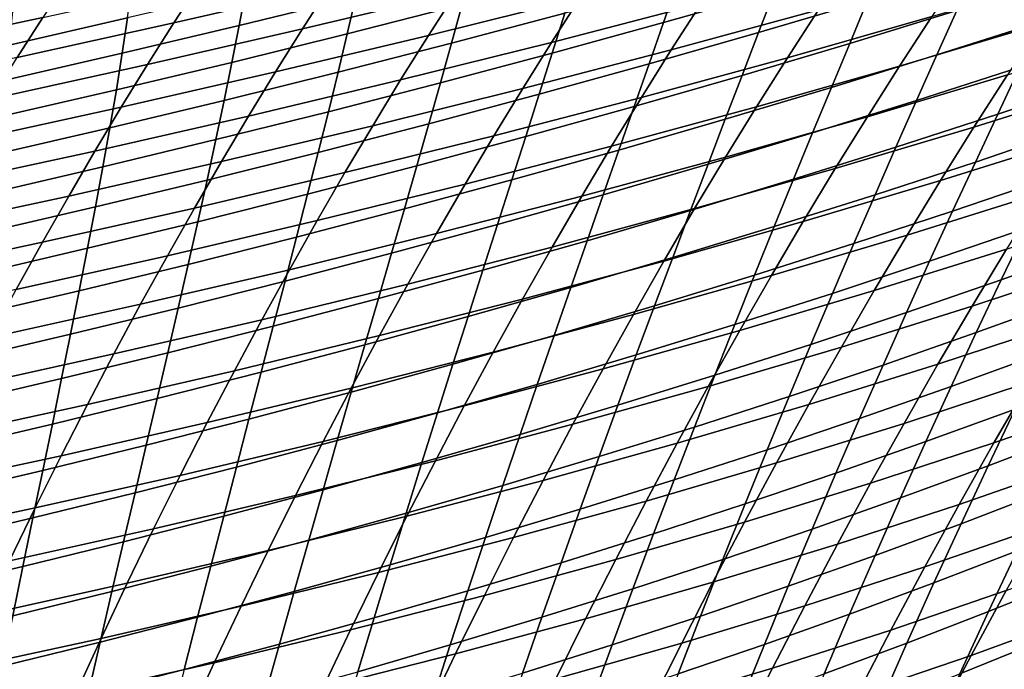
# Model space of a CAD drawing. Header units: metres. Extents: x -248 to 28, y -28 to 28.
# Tile 374 of 507: x -31.19 to -26.57, y 14.7 to 17.75. Entities that reach past the tile are written whole.
import ezdxf

# ---------------------------------------------------------------- set-up
doc = ezdxf.new("R2010")
doc.units = ezdxf.units.M
doc.layers.add('solid_10_061_053_XXX', color=7, linetype='CONTINUOUS')

msp = doc.modelspace()

# ---------------------------------------------------------------- linework, layer by layer
at = {"layer": 'solid_10_061_053_XXX'}
for points in [[(-29.609898, 18.093477, 71.693344), (-29.735338, 17.903641, 71.07119), (-30.46521, 17.735477, 71.756119), (-30.342737, 17.924114, 72.361504)], [(-29.010468, 18.077845, 70.377975), (-29.140032, 17.880573, 69.751266), (-29.861437, 17.707613, 70.46125), (-29.735338, 17.903641, 71.07119)], [(-27.647207, 17.885242, 100.982208), (-27.575146, 18.074556, 100.53907), (-28.102375, 17.925825, 100.479668), (-28.167606, 17.737446, 100.914246)], [(-29.611704, 17.857719, 99.475357), (-29.574749, 18.025322, 99.02655), (-30.127743, 17.890141, 99.014465), (-30.158476, 17.723419, 99.4543)], [(-28.424103, 18.059729, 69.032845), (-28.558266, 17.855074, 68.401939), (-29.270216, 17.67721, 69.1371), (-29.140032, 17.880573, 69.751266)], [(-27.852289, 18.039301, 67.658211), (-27.991526, 17.827301, 67.023506), (-28.692997, 17.644423, 67.783905), (-28.558266, 17.855074, 68.401939)], [(-27.296556, 18.016712, 66.254456), (-27.441334, 17.797384, 65.616394), (-28.131254, 17.609388, 66.402016), (-27.991526, 17.827301, 67.023506)], [(-27.210352, 17.841162, 101.49324), (-27.128717, 18.037243, 101.055573), (-27.647207, 17.885242, 100.982208), (-27.721838, 17.69013, 101.41153)], [(-29.112814, 17.821373, 99.945831), (-29.066437, 17.996002, 99.501511), (-29.611704, 17.857719, 99.475357), (-29.651693, 17.684, 99.910896)], [(-26.758476, 17.992086, 64.822067), (-26.909258, 17.765417, 64.181137), (-27.586508, 17.57221, 64.99192), (-27.441334, 17.797384, 65.616394)], [(-26.792133, 17.793684, 102.012405), (-26.700968, 17.996458, 101.580444), (-27.210352, 17.841162, 101.49324), (-27.29434, 17.6394, 101.917068)], [(-30.960791, 17.941826, 73.622169), (-31.080091, 17.760651, 73.021614), (-31.821777, 17.603041, 73.673531), (-31.704685, 17.78297, 74.257744)], [(-30.342737, 17.924114, 72.361504), (-30.46521, 17.735477, 71.756119), (-31.1999, 17.573301, 72.43261), (-31.080091, 17.760651, 73.021614)], [(-28.631355, 17.781237, 100.425568), (-28.575546, 17.96279, 99.985992), (-29.112814, 17.821373, 99.945831), (-29.162069, 17.640755, 100.376816)], [(-28.167606, 17.737446, 100.914246), (-28.102375, 17.925825, 100.479668), (-28.631355, 17.781237, 100.425568), (-28.689869, 17.593822, 100.851746)], [(-26.23966, 17.965502, 63.361633), (-26.396896, 17.731445, 62.718391), (-27.060312, 17.532955, 63.554192), (-26.909258, 17.765417, 64.181137)], [(-26.392876, 17.742893, 102.539307), (-26.292238, 17.952291, 102.113304), (-26.792133, 17.793684, 102.012405), (-26.885418, 17.585348, 102.430496)], [(-30.682138, 17.758879, 99.007324), (-30.660641, 17.918493, 98.563461), (-31.222406, 17.790239, 98.570259), (-31.237928, 17.631516, 99.005157)], [(-30.158476, 17.723419, 99.4543), (-30.127743, 17.890141, 99.014465), (-30.682138, 17.758879, 99.007324), (-30.706739, 17.593075, 99.438362)], [(-29.735338, 17.903641, 71.07119), (-29.861437, 17.707613, 70.46125), (-30.588171, 17.540779, 71.162575), (-30.46521, 17.735477, 71.756119)], [(-29.140032, 17.880573, 69.751266), (-29.270216, 17.67721, 69.1371), (-29.987991, 17.505627, 69.863464), (-29.861437, 17.707613, 70.46125)], [(-27.721838, 17.69013, 101.41153), (-27.647207, 17.885242, 100.982208), (-28.167606, 17.737446, 100.914246), (-28.235353, 17.543333, 101.335381)], [(-29.651693, 17.684, 99.910896), (-29.611704, 17.857719, 99.475357), (-30.158476, 17.723419, 99.4543), (-30.192175, 17.55064, 99.881226)], [(-28.558266, 17.855074, 68.401939), (-28.692997, 17.644423, 67.783905), (-29.400808, 17.467991, 68.535408), (-29.270216, 17.67721, 69.1371)], [(-27.29434, 17.6394, 101.917068), (-27.210352, 17.841162, 101.49324), (-27.721838, 17.69013, 101.41153), (-27.798777, 17.48941, 101.827377)], [(-29.162069, 17.640755, 100.376816), (-29.112814, 17.821373, 99.945831), (-29.651693, 17.684, 99.910896), (-29.6945, 17.504349, 100.333458)], [(-27.991526, 17.827301, 67.023506), (-28.131254, 17.609388, 66.402016), (-28.828062, 17.428007, 67.178688), (-28.692997, 17.644423, 67.783905)], [(-27.441334, 17.797384, 65.616394), (-27.586508, 17.57221, 64.99192), (-28.271227, 17.38579, 65.793709), (-28.131254, 17.609388, 66.402016)], [(-26.885418, 17.585348, 102.430496), (-26.792133, 17.793684, 102.012405), (-27.29434, 17.6394, 101.917068), (-27.380409, 17.432156, 102.327393)], [(-31.080091, 17.760651, 73.021614), (-31.1999, 17.573301, 72.43261), (-31.939213, 17.417059, 73.100525), (-31.821777, 17.603041, 73.673531)], [(-30.706739, 17.593075, 99.438362), (-30.682138, 17.758879, 99.007324), (-31.237928, 17.631516, 99.005157), (-31.256483, 17.466656, 99.427605)], [(-28.689869, 17.593822, 100.851746), (-28.631355, 17.781237, 100.425568), (-29.162069, 17.640755, 100.376816), (-29.213974, 17.454336, 100.794769)], [(-28.235353, 17.543333, 101.335381), (-28.167606, 17.737446, 100.914246), (-28.689869, 17.593822, 100.851746), (-28.750849, 17.40074, 101.264847)], [(-26.909258, 17.765417, 64.181137), (-27.060312, 17.532955, 63.554192), (-27.731812, 17.341419, 64.380997), (-27.586508, 17.57221, 64.99192)], [(-26.495377, 17.528044, 102.951431), (-26.392876, 17.742893, 102.539307), (-26.885418, 17.585348, 102.430496), (-26.980539, 17.371647, 102.835075)], [(-30.46521, 17.735477, 71.756119), (-30.588171, 17.540779, 71.162575), (-31.320038, 17.380011, 71.855087), (-31.1999, 17.573301, 72.43261)], [(-30.192175, 17.55064, 99.881226), (-30.158476, 17.723419, 99.4543), (-30.706739, 17.593075, 99.438362), (-30.73424, 17.421265, 99.856873)], [(-29.861437, 17.707613, 70.46125), (-29.987991, 17.505627, 69.863464), (-30.711432, 17.34025, 70.580818), (-30.588171, 17.540779, 71.162575)], [(-26.396896, 17.731445, 62.718391), (-26.55426, 17.491629, 62.089542), (-27.211361, 17.294924, 62.941193), (-27.060312, 17.532955, 63.554192)], [(-25.905872, 17.695465, 61.228951), (-26.069958, 17.448183, 60.59882), (-26.711456, 17.246269, 61.475056), (-26.55426, 17.491629, 62.089542)], [(-29.6945, 17.504349, 100.333458), (-29.651693, 17.684, 99.910896), (-30.192175, 17.55064, 99.881226), (-30.22863, 17.371984, 100.295547)], [(-29.270216, 17.67721, 69.1371), (-29.400808, 17.467991, 68.535408), (-30.114803, 17.29792, 69.277771), (-29.987991, 17.505627, 69.863464)], [(-28.692997, 17.644423, 67.783905), (-28.828062, 17.428007, 67.178688), (-29.531591, 17.253151, 67.946136), (-29.400808, 17.467991, 68.535408)], [(-27.798777, 17.48941, 101.827377), (-27.721838, 17.69013, 101.41153), (-28.235353, 17.543333, 101.335381), (-28.305367, 17.343681, 101.743393)], [(-26.124506, 17.467527, 103.4795), (-26.012892, 17.688847, 103.073555), (-26.495377, 17.528044, 102.951431), (-26.599447, 17.30794, 103.350044)], [(-29.213974, 17.454336, 100.794769), (-29.162069, 17.640755, 100.376816), (-29.6945, 17.504349, 100.333458), (-29.739901, 17.318954, 100.743347)], [(-28.131254, 17.609388, 66.402016), (-28.271227, 17.38579, 65.793709), (-28.963234, 17.20606, 66.586235), (-28.828062, 17.428007, 67.178688)], [(-27.380409, 17.432156, 102.327393), (-27.29434, 17.6394, 101.917068), (-27.798777, 17.48941, 101.827377), (-27.877764, 17.283278, 102.230072)], [(-30.73424, 17.421265, 99.856873), (-30.706739, 17.593075, 99.438362), (-31.256483, 17.466656, 99.427605), (-31.277878, 17.295841, 99.837875)], [(-28.750849, 17.40074, 101.264847), (-28.689869, 17.593822, 100.851746), (-29.213974, 17.454336, 100.794769), (-29.268299, 17.262308, 101.199989)], [(-27.586508, 17.57221, 64.99192), (-27.731812, 17.341419, 64.380997), (-28.411198, 17.15674, 65.198524), (-28.271227, 17.38579, 65.793709)], [(-26.980539, 17.371647, 102.835075), (-26.885418, 17.585348, 102.430496), (-27.380409, 17.432156, 102.327393), (-27.46829, 17.21962, 102.724556)], [(-30.588171, 17.540779, 71.162575), (-30.711432, 17.34025, 70.580818), (-31.440331, 17.181017, 71.288979), (-31.320038, 17.380011, 71.855087)], [(-30.22863, 17.371984, 100.295547), (-30.192175, 17.55064, 99.881226), (-30.73424, 17.421265, 99.856873), (-30.764442, 17.243629, 100.263123)], [(-28.305367, 17.343681, 101.743393), (-28.235353, 17.543333, 101.335381), (-28.750849, 17.40074, 101.264847), (-28.814054, 17.202177, 101.665184)], [(-27.060312, 17.532955, 63.554192), (-27.211361, 17.294924, 62.941193), (-27.876984, 17.105238, 63.783588), (-27.731812, 17.341419, 64.380997)], [(-26.599447, 17.30794, 103.350044), (-26.495377, 17.528044, 102.951431), (-26.980539, 17.371647, 102.835075), (-27.077213, 17.152773, 103.226486)], [(-29.987991, 17.505627, 69.863464), (-30.114803, 17.29792, 69.277771), (-30.834808, 17.13413, 70.010765), (-30.711432, 17.34025, 70.580818)], [(-29.739901, 17.318954, 100.743347), (-29.6945, 17.504349, 100.333458), (-30.22863, 17.371984, 100.295547), (-30.267632, 17.187637, 100.69754)], [(-29.400808, 17.467991, 68.535408), (-29.531591, 17.253151, 67.946136), (-30.241667, 17.084728, 68.704109), (-30.114803, 17.29792, 69.277771)], [(-27.877764, 17.283278, 102.230072), (-27.798777, 17.48941, 101.827377), (-28.305367, 17.343681, 101.743393), (-28.377396, 17.138681, 102.138603)], [(-26.55426, 17.491629, 62.089542), (-26.711456, 17.246269, 61.475056), (-27.362125, 17.051544, 62.34211), (-27.211361, 17.294924, 62.941193)], [(-26.237465, 17.24098, 103.871964), (-26.124506, 17.467527, 103.4795), (-26.599447, 17.30794, 103.350044), (-26.704851, 17.082699, 103.735519)], [(-30.764442, 17.243629, 100.263123), (-30.73424, 17.421265, 99.856873), (-31.277878, 17.295841, 99.837875), (-31.301922, 17.119251, 100.236237)], [(-29.268299, 17.262308, 101.199989), (-29.213974, 17.454336, 100.794769), (-29.739901, 17.318954, 100.743347), (-29.787682, 17.128002, 101.140862)], [(-28.828062, 17.428007, 67.178688), (-28.963234, 17.20606, 66.586235), (-29.662348, 17.032925, 67.369225), (-29.531591, 17.253151, 67.946136)], [(-27.46829, 17.21962, 102.724556), (-27.380409, 17.432156, 102.327393), (-27.877764, 17.283278, 102.230072), (-27.958536, 17.071926, 102.619957)], [(-26.069958, 17.448183, 60.59882), (-26.233686, 17.19536, 59.983486), (-26.868189, 16.995583, 60.874901), (-26.711456, 17.246269, 61.475056)], [(-30.267632, 17.187637, 100.69754), (-30.22863, 17.371984, 100.295547), (-30.764442, 17.243629, 100.263123), (-30.797146, 17.060352, 100.657394)], [(-28.814054, 17.202177, 101.665184), (-28.750849, 17.40074, 101.264847), (-29.268299, 17.262308, 101.199989), (-29.324814, 17.064857, 101.592796)], [(-28.271227, 17.38579, 65.793709), (-28.411198, 17.15674, 65.198524), (-29.09828, 16.978815, 66.0065), (-28.963234, 17.20606, 66.586235)], [(-27.077213, 17.152773, 103.226486), (-26.980539, 17.371647, 102.835075), (-27.46829, 17.21962, 102.724556), (-27.557707, 17.001989, 103.108894)], [(-30.711432, 17.34025, 70.580818), (-30.834808, 17.13413, 70.010765), (-31.560604, 16.976555, 70.734207), (-31.440331, 17.181017, 71.288979)], [(-28.377396, 17.138681, 102.138603), (-28.305367, 17.343681, 101.743393), (-28.814054, 17.202177, 101.665184), (-28.87925, 16.998329, 102.053062)], [(-27.731812, 17.341419, 64.380997), (-27.876984, 17.105238, 63.783588), (-28.550922, 16.922466, 64.616425), (-28.411198, 17.15674, 65.198524)], [(-30.114803, 17.29792, 69.277771), (-30.241667, 17.084728, 68.704109), (-30.958109, 16.922657, 69.452362), (-30.834808, 17.13413, 70.010765)], [(-29.787682, 17.128002, 101.140862), (-29.739901, 17.318954, 100.743347), (-30.267632, 17.187637, 100.69754), (-30.308973, 16.997786, 101.087509)], [(-27.958536, 17.071926, 102.619957), (-27.877764, 17.283278, 102.230072), (-28.377396, 17.138681, 102.138603), (-28.451191, 16.928528, 102.521347)], [(-27.211361, 17.294924, 62.941193), (-27.362125, 17.051544, 62.34211), (-28.021763, 16.863892, 63.199646), (-27.876984, 17.105238, 63.783588)], [(-26.704851, 17.082699, 103.735519), (-26.599447, 17.30794, 103.350044), (-27.077213, 17.152773, 103.226486), (-27.175211, 16.928846, 103.605095)], [(-30.797146, 17.060352, 100.657394), (-30.764442, 17.243629, 100.263123), (-31.301922, 17.119251, 100.236237), (-31.328424, 16.937065, 100.622963)], [(-29.531591, 17.253151, 67.946136), (-29.662348, 17.032925, 67.369225), (-30.368383, 16.866289, 68.14241), (-30.241667, 17.084728, 68.704109)], [(-29.324814, 17.064857, 101.592796), (-29.268299, 17.262308, 101.199989), (-29.787682, 17.128002, 101.140862), (-29.837618, 16.931683, 101.526299)], [(-26.711456, 17.246269, 61.475056), (-26.868189, 16.995583, 60.874901), (-27.512327, 16.80304, 61.756897), (-27.362125, 17.051544, 62.34211)], [(-26.351633, 17.009178, 104.251381), (-26.237465, 17.24098, 103.871964), (-26.704851, 17.082699, 103.735519), (-26.81146, 16.852297, 104.108292)], [(-30.308973, 16.997786, 101.087509), (-30.267632, 17.187637, 100.69754), (-30.797146, 17.060352, 100.657394), (-30.832151, 16.871616, 101.039986)], [(-28.963234, 17.20606, 66.586235), (-29.09828, 16.978815, 66.0065), (-29.792862, 16.807549, 66.804619), (-29.662348, 17.032925, 67.369225)], [(-28.87925, 16.998329, 102.053062), (-28.814054, 17.202177, 101.665184), (-29.324814, 17.064857, 101.592796), (-29.383291, 16.862177, 101.973495)], [(-27.557707, 17.001989, 103.108894), (-27.46829, 17.21962, 102.724556), (-27.958536, 17.071926, 102.619957), (-28.040833, 16.855549, 102.997353)], [(-26.233686, 17.19536, 59.983486), (-26.396795, 16.93721, 59.382893), (-27.024212, 16.739788, 60.289021), (-26.868189, 16.995583, 60.874901)], [(-28.411198, 17.15674, 65.198524), (-28.550922, 16.922466, 64.616425), (-29.232969, 16.746508, 65.439415), (-29.09828, 16.978815, 66.0065)], [(-28.451191, 16.928528, 102.521347), (-28.377396, 17.138681, 102.138603), (-28.87925, 16.998329, 102.053062), (-28.94619, 16.789387, 102.428802)], [(-27.175211, 16.928846, 103.605095), (-27.077213, 17.152773, 103.226486), (-27.557707, 17.001989, 103.108894), (-27.648443, 16.779381, 103.480766)], [(-30.834808, 17.13413, 70.010765), (-30.958109, 16.922657, 69.452362), (-31.680683, 16.766859, 70.190704), (-31.560604, 16.976555, 70.734207)], [(-29.837618, 16.931683, 101.526299), (-29.787682, 17.128002, 101.140862), (-30.308973, 16.997786, 101.087509), (-30.35244, 16.80261, 101.465736)], [(-27.876984, 17.105238, 63.783588), (-28.021763, 16.863892, 63.199646), (-28.690153, 16.683203, 64.047363), (-28.550922, 16.922466, 64.616425)], [(-30.832151, 16.871616, 101.039986), (-30.797146, 17.060352, 100.657394), (-31.328424, 16.937065, 100.622963), (-31.357195, 16.74946, 100.998337)], [(-30.241667, 17.084728, 68.704109), (-30.368383, 16.866289, 68.14241), (-31.081148, 16.70606, 68.905533), (-30.958109, 16.922657, 69.452362)], [(-29.383291, 16.862177, 101.973495), (-29.324814, 17.064857, 101.592796), (-29.837618, 16.931683, 101.526299), (-29.889494, 16.730183, 101.899956)], [(-28.040833, 16.855549, 102.997353), (-27.958536, 17.071926, 102.619957), (-28.451191, 16.928528, 102.521347), (-28.526499, 16.713411, 102.891937)], [(-27.362125, 17.051544, 62.34211), (-27.512327, 16.80304, 61.756897), (-28.165888, 16.617609, 62.629131), (-28.021763, 16.863892, 63.199646)], [(-26.81146, 16.852297, 104.108292), (-26.704851, 17.082699, 103.735519), (-27.175211, 16.928846, 103.605095), (-27.274414, 16.699844, 103.971329)], [(-30.35244, 16.80261, 101.465736), (-30.308973, 16.997786, 101.087509), (-30.832151, 16.871616, 101.039986), (-30.869257, 16.677603, 101.411156)], [(-29.662348, 17.032925, 67.369225), (-29.792862, 16.807549, 66.804619), (-30.494749, 16.642836, 67.592621), (-30.368383, 16.866289, 68.14241)], [(-28.94619, 16.789387, 102.428802), (-28.87925, 16.998329, 102.053062), (-29.383291, 16.862177, 101.973495), (-29.443499, 16.654453, 102.342377)], [(-27.648443, 16.779381, 103.480766), (-27.557707, 17.001989, 103.108894), (-28.040833, 16.855549, 102.997353), (-28.124447, 16.634264, 103.362617)], [(-26.466896, 16.772083, 104.618217), (-26.351633, 17.009178, 104.251381), (-26.81146, 16.852297, 104.108292), (-26.919167, 16.616693, 104.468788)], [(-29.09828, 16.978815, 66.0065), (-29.232969, 16.746508, 65.439415), (-29.92292, 16.577255, 66.252258), (-29.792862, 16.807549, 66.804619)], [(-26.868189, 16.995583, 60.874901), (-27.024212, 16.739788, 60.289021), (-27.661737, 16.549627, 61.185497), (-27.512327, 16.80304, 61.756897)], [(-30.958109, 16.922657, 69.452362), (-31.081148, 16.70606, 68.905533), (-31.800392, 16.552166, 69.658394), (-31.680683, 16.766859, 70.190704)], [(-29.889494, 16.730183, 101.899956), (-29.837618, 16.931683, 101.526299), (-30.35244, 16.80261, 101.465736), (-30.397827, 16.602301, 101.832504)], [(-28.550922, 16.922466, 64.616425), (-28.690153, 16.683203, 64.047363), (-29.367071, 16.509371, 64.884949), (-29.232969, 16.746508, 65.439415)], [(-28.526499, 16.713411, 102.891937), (-28.451191, 16.928528, 102.521347), (-28.94619, 16.789387, 102.428802), (-29.014637, 16.575537, 102.792725)], [(-27.274414, 16.699844, 103.971329), (-27.175211, 16.928846, 103.605095), (-27.648443, 16.779381, 103.480766), (-27.740385, 16.551777, 103.840584)], [(-26.396795, 16.93721, 59.382893), (-26.55909, 16.673954, 58.796951), (-27.17935, 16.479099, 59.717316), (-27.024212, 16.739788, 60.289021)], [(-26.141956, 16.687908, 105.134621), (-26.018011, 16.93194, 104.773804), (-26.466896, 16.772083, 104.618217), (-26.583134, 16.52965, 104.972893)], [(-30.869257, 16.677603, 101.411156), (-30.832151, 16.871616, 101.039986), (-31.357195, 16.74946, 100.998337), (-31.388041, 16.556616, 101.362625)], [(-30.368383, 16.866289, 68.14241), (-30.494749, 16.642836, 67.592621), (-31.203735, 16.484583, 68.370216), (-31.081148, 16.70606, 68.905533)], [(-29.443499, 16.654453, 102.342377), (-29.383291, 16.862177, 101.973495), (-29.889494, 16.730183, 101.899956), (-29.943087, 16.523687, 102.262131)], [(-28.021763, 16.863892, 63.199646), (-28.165888, 16.617609, 62.629131), (-28.828642, 16.439178, 63.491283), (-28.690153, 16.683203, 64.047363)], [(-25.949579, 16.876242, 57.867176), (-26.118572, 16.60533, 57.281826), (-26.720383, 16.405813, 58.225559), (-26.55909, 16.673954, 58.796951)], [(-28.124447, 16.634264, 103.362617), (-28.040833, 16.855549, 102.997353), (-28.526499, 16.713411, 102.891937), (-28.603125, 16.493454, 103.250717)], [(-26.919167, 16.616693, 104.468788), (-26.81146, 16.852297, 104.108292), (-27.274414, 16.699844, 103.971329), (-27.374716, 16.465725, 104.3256)], [(-30.397827, 16.602301, 101.832504), (-30.35244, 16.80261, 101.465736), (-30.869257, 16.677603, 101.411156), (-30.908262, 16.478491, 101.771202)], [(-29.792862, 16.807549, 66.804619), (-29.92292, 16.577255, 66.252258), (-30.620564, 16.414606, 67.054665), (-30.494749, 16.642836, 67.592621)], [(-29.014637, 16.575537, 102.792725), (-28.94619, 16.789387, 102.428802), (-29.443499, 16.654453, 102.342377), (-29.505211, 16.441877, 102.699768)], [(-27.512327, 16.80304, 61.756897), (-27.661737, 16.549627, 61.185497), (-28.309147, 16.366608, 62.071976), (-28.165888, 16.617609, 62.629131)], [(-27.740385, 16.551777, 103.840584), (-27.648443, 16.779381, 103.480766), (-28.124447, 16.634264, 103.362617), (-28.209269, 16.408054, 103.716133)], [(-26.583134, 16.52965, 104.972893), (-26.466896, 16.772083, 104.618217), (-26.919167, 16.616693, 104.468788), (-27.027857, 16.375847, 104.817436)], [(-29.943087, 16.523687, 102.262131), (-29.889494, 16.730183, 101.899956), (-30.397827, 16.602301, 101.832504), (-30.444921, 16.397039, 102.188118)], [(-29.232969, 16.746508, 65.439415), (-29.367071, 16.509371, 64.884949), (-30.052303, 16.342283, 65.71209), (-29.92292, 16.577255, 66.252258)], [(-27.024212, 16.739788, 60.289021), (-27.17935, 16.479099, 59.717316), (-27.8102, 16.291521, 60.627815), (-27.661737, 16.549627, 61.185497)], [(-31.081148, 16.70606, 68.905533), (-31.203735, 16.484583, 68.370216), (-31.919558, 16.33271, 69.137215), (-31.800392, 16.552166, 69.658394)], [(-30.908262, 16.478491, 101.771202), (-30.869257, 16.677603, 101.411156), (-31.388041, 16.556616, 101.362625), (-31.420773, 16.358711, 101.716095)], [(-28.690153, 16.683203, 64.047363), (-28.828642, 16.439178, 63.491283), (-29.500357, 16.267635, 64.343025), (-29.367071, 16.509371, 64.884949)], [(-28.603125, 16.493454, 103.250717), (-28.526499, 16.713411, 102.891937), (-29.014637, 16.575537, 102.792725), (-29.084402, 16.356905, 103.145149)], [(-27.374716, 16.465725, 104.3256), (-27.274414, 16.699844, 103.971329), (-27.740385, 16.551777, 103.840584), (-27.833431, 16.319136, 104.188744)], [(-26.266747, 16.438393, 105.483437), (-26.141956, 16.687908, 105.134621), (-26.583134, 16.52965, 104.972893), (-26.70023, 16.281839, 105.315872)], [(-30.494749, 16.642836, 67.592621), (-30.620564, 16.414606, 67.054665), (-31.325686, 16.258457, 67.846336), (-31.203735, 16.484583, 68.370216)], [(-29.505211, 16.441877, 102.699768), (-29.443499, 16.654453, 102.342377), (-29.943087, 16.523687, 102.262131), (-29.998182, 16.312386, 102.613129)], [(-28.209269, 16.408054, 103.716133), (-28.124447, 16.634264, 103.362617), (-28.603125, 16.493454, 103.250717), (-28.680962, 16.268633, 103.598068)], [(-26.55909, 16.673954, 58.796951), (-26.720383, 16.405813, 58.225559), (-27.333437, 16.213732, 59.159687), (-27.17935, 16.479099, 59.717316)], [(-30.444921, 16.397039, 102.188118), (-30.397827, 16.602301, 101.832504), (-30.908262, 16.478491, 101.771202), (-30.948969, 16.274467, 102.120399)], [(-28.165888, 16.617609, 62.629131), (-28.309147, 16.366608, 62.071976), (-28.966198, 16.190611, 62.948116), (-28.828642, 16.439178, 63.491283)], [(-27.027857, 16.375847, 104.817436), (-26.919167, 16.616693, 104.468788), (-27.374716, 16.465725, 104.3256), (-27.476013, 16.226454, 104.668327)], [(-26.118572, 16.60533, 57.281826), (-26.286411, 16.329533, 56.711418), (-26.880487, 16.133007, 57.668621), (-26.720383, 16.405813, 58.225559)], [(-29.92292, 16.577255, 66.252258), (-30.052303, 16.342283, 65.71209), (-30.745625, 16.181835, 66.528481), (-30.620564, 16.414606, 67.054665)], [(-29.084402, 16.356905, 103.145149), (-29.014637, 16.575537, 102.792725), (-29.505211, 16.441877, 102.699768), (-29.568241, 16.224567, 103.045975)], [(-27.661737, 16.549627, 61.185497), (-27.8102, 16.291521, 60.627815), (-28.451401, 16.111097, 61.52808), (-28.309147, 16.366608, 62.071976)], [(-27.833431, 16.319136, 104.188744), (-27.740385, 16.551777, 103.840584), (-28.209269, 16.408054, 103.716133), (-28.295202, 16.176882, 104.058304)], [(-29.998182, 16.312386, 102.613129), (-29.943087, 16.523687, 102.262131), (-30.444921, 16.397039, 102.188118), (-30.493515, 16.187012, 102.53286)], [(-29.367071, 16.509371, 64.884949), (-29.500357, 16.267635, 64.343025), (-30.180796, 16.102867, 65.184044), (-30.052303, 16.342283, 65.71209)], [(-28.680962, 16.268633, 103.598068), (-28.603125, 16.493454, 103.250717), (-29.084402, 16.356905, 103.145149), (-29.155388, 16.133469, 103.48645)], [(-26.70023, 16.281839, 105.315872), (-26.583134, 16.52965, 104.972893), (-27.027857, 16.375847, 104.817436), (-27.137419, 16.129719, 105.154671)], [(-30.948969, 16.274467, 102.120399), (-30.908262, 16.478491, 101.771202), (-31.420773, 16.358711, 101.716095), (-31.455198, 16.155924, 102.059029)], [(-27.17935, 16.479099, 59.717316), (-27.333437, 16.213732, 59.159687), (-27.957563, 16.028933, 60.08374), (-27.8102, 16.291521, 60.627815)], [(-27.476013, 16.226454, 104.668327), (-27.374716, 16.465725, 104.3256), (-27.833431, 16.319136, 104.188744), (-27.927485, 16.081421, 104.525658)], [(-30.620564, 16.414606, 67.054665), (-30.745625, 16.181835, 66.528481), (-31.446808, 16.027922, 67.333839), (-31.325686, 16.258457, 67.846336)], [(-29.568241, 16.224567, 103.045975), (-29.505211, 16.441877, 102.699768), (-29.998182, 16.312386, 102.613129), (-30.054602, 16.096394, 102.953247)], [(-28.828642, 16.439178, 63.491283), (-28.966198, 16.190611, 62.948116), (-29.632643, 16.021521, 63.813587), (-29.500357, 16.267635, 64.343025)], [(-28.295202, 16.176882, 104.058304), (-28.209269, 16.408054, 103.716133), (-28.680962, 16.268633, 103.598068), (-28.75992, 16.038916, 103.934357)], [(-26.720383, 16.405813, 58.225559), (-26.880487, 16.133007, 57.668621), (-27.486303, 15.943907, 58.616035), (-27.333437, 16.213732, 59.159687)], [(-26.392258, 16.183352, 105.820709), (-26.266747, 16.438393, 105.483437), (-26.70023, 16.281839, 105.315872), (-26.818066, 16.028605, 105.647591)], [(-30.493515, 16.187012, 102.53286), (-30.444921, 16.397039, 102.188118), (-30.948969, 16.274467, 102.120399), (-30.991177, 16.06571, 102.45903)], [(-29.155388, 16.133469, 103.48645), (-29.084402, 16.356905, 103.145149), (-29.568241, 16.224567, 103.045975), (-29.6325, 16.002506, 103.381355)], [(-28.309147, 16.366608, 62.071976), (-28.451401, 16.111097, 61.52808), (-29.102692, 15.937705, 62.417763), (-28.966198, 16.190611, 62.948116)], [(-27.137419, 16.129719, 105.154671), (-27.027857, 16.375847, 104.817436), (-27.476013, 16.226454, 104.668327), (-27.578196, 15.981987, 104.999931)], [(-30.052303, 16.342283, 65.71209), (-30.180796, 16.102867, 65.184044), (-30.869732, 15.944761, 66.014023), (-30.745625, 16.181835, 66.528481)], [(-30.054602, 16.096394, 102.953247), (-29.998182, 16.312386, 102.613129), (-30.493515, 16.187012, 102.53286), (-30.543442, 15.972333, 102.867035)], [(-27.927485, 16.081421, 104.525658), (-27.833431, 16.319136, 104.188744), (-28.295202, 16.176882, 104.058304), (-28.382154, 15.940708, 104.389511)], [(-26.286411, 16.329533, 56.711418), (-26.45289, 16.049076, 56.155849), (-27.039215, 15.855756, 57.126041), (-26.880487, 16.133007, 57.668621)], [(-30.991177, 16.06571, 102.45903), (-30.948969, 16.274467, 102.120399), (-31.455198, 16.155924, 102.059029), (-31.491127, 15.948434, 102.391701)], [(-29.500357, 16.267635, 64.343025), (-29.632643, 16.021521, 63.813587), (-30.308235, 15.859221, 64.66806), (-30.180796, 16.102867, 65.184044)], [(-28.75992, 16.038916, 103.934357), (-28.680962, 16.268633, 103.598068), (-29.155388, 16.133469, 103.48645), (-29.227505, 15.905193, 103.816986)], [(-27.8102, 16.291521, 60.627815), (-27.957563, 16.028933, 60.08374), (-28.59251, 15.851284, 60.997337), (-28.451401, 16.111097, 61.52808)], [(-26.818066, 16.028605, 105.647591), (-26.70023, 16.281839, 105.315872), (-27.137419, 16.129719, 105.154671), (-27.247742, 15.878266, 105.480934)], [(-29.6325, 16.002506, 103.381355), (-29.568241, 16.224567, 103.045975), (-30.054602, 16.096394, 102.953247), (-30.112259, 15.875697, 103.282837)], [(-27.333437, 16.213732, 59.159687), (-27.486303, 15.943907, 58.616035), (-28.103676, 15.762074, 59.553177), (-27.957563, 16.028933, 60.08374)], [(-27.578196, 15.981987, 104.999931), (-27.476013, 16.226454, 104.668327), (-27.927485, 16.081421, 104.525658), (-28.02244, 15.838595, 104.851723)], [(-25.878977, 16.249968, 55.176208), (-26.052141, 15.961615, 54.622746), (-26.617802, 15.764182, 55.615032), (-26.45289, 16.049076, 56.155849)], [(-30.745625, 16.181835, 66.528481), (-30.869732, 15.944761, 66.014023), (-31.566916, 15.793209, 66.832642), (-31.446808, 16.027922, 67.333839)], [(-30.543442, 15.972333, 102.867035), (-30.493515, 16.187012, 102.53286), (-30.991177, 16.06571, 102.45903), (-31.034725, 15.852337, 102.787392)], [(-28.966198, 16.190611, 62.948116), (-29.102692, 15.937705, 62.417763), (-29.763819, 15.771226, 63.296524), (-29.632643, 16.021521, 63.813587)], [(-28.382154, 15.940708, 104.389511), (-28.295202, 16.176882, 104.058304), (-28.75992, 16.038916, 103.934357), (-28.839911, 15.804267, 104.259979)], [(-26.518368, 15.922739, 106.146904), (-26.392258, 16.183352, 105.820709), (-26.818066, 16.028605, 105.647591), (-26.936525, 15.769908, 105.968498)], [(-29.227505, 15.905193, 103.816986), (-29.155388, 16.133469, 103.48645), (-29.6325, 16.002506, 103.381355), (-29.697905, 15.77566, 103.706253)], [(-27.247742, 15.878266, 105.480934), (-27.137419, 16.129719, 105.154671), (-27.578196, 15.981987, 104.999931), (-27.681162, 15.732287, 105.320824)], [(-26.880487, 16.133007, 57.668621), (-27.039215, 15.855756, 57.126041), (-27.637777, 15.669837, 58.086266), (-27.486303, 15.943907, 58.616035)], [(-30.180796, 16.102867, 65.184044), (-30.308235, 15.859221, 64.66806), (-30.992731, 15.703597, 65.511192), (-30.869732, 15.944761, 66.014023)], [(-30.112259, 15.875697, 103.282837), (-30.054602, 16.096394, 102.953247), (-30.543442, 15.972333, 102.867035), (-30.594618, 15.752989, 103.190956)], [(-28.451401, 16.111097, 61.52808), (-28.59251, 15.851284, 60.997337), (-29.238005, 15.680663, 61.90012), (-29.102692, 15.937705, 62.417763)], [(-28.02244, 15.838595, 104.851723), (-27.927485, 16.081421, 104.525658), (-28.382154, 15.940708, 104.389511), (-28.470028, 15.699499, 104.710152)], [(-26.238739, 15.811703, 106.652458), (-26.10437, 16.079992, 106.331772), (-26.518368, 15.922739, 106.146904), (-26.644951, 15.656514, 106.462471)], [(-31.034725, 15.852337, 102.787392), (-30.991177, 16.06571, 102.45903), (-31.491127, 15.948434, 102.391701), (-31.52841, 15.736354, 102.714386)], [(-28.839911, 15.804267, 104.259979), (-28.75992, 16.038916, 103.934357), (-29.227505, 15.905193, 103.816986), (-29.300669, 15.672048, 104.137131)], [(-27.957563, 16.028933, 60.08374), (-28.103676, 15.762074, 59.553177), (-28.732342, 15.587375, 60.479649), (-28.59251, 15.851284, 60.997337)], [(-26.936525, 15.769908, 105.968498), (-26.818066, 16.028605, 105.647591), (-27.247742, 15.878266, 105.480934), (-27.358713, 15.62145, 105.796638)], [(-26.45289, 16.049076, 56.155849), (-26.617802, 15.764182, 55.615032), (-27.196381, 15.574282, 56.597717), (-27.039215, 15.855756, 57.126041)], [(-29.632643, 16.021521, 63.813587), (-29.763819, 15.771226, 63.296524), (-30.434519, 15.611542, 64.164017), (-30.308235, 15.859221, 64.66806)], [(-29.697905, 15.77566, 103.706253), (-29.6325, 16.002506, 103.381355), (-30.112259, 15.875697, 103.282837), (-30.171076, 15.650262, 103.602226)], [(-27.681162, 15.732287, 105.320824), (-27.578196, 15.981987, 104.999931), (-28.02244, 15.838595, 104.851723), (-28.118198, 15.59062, 105.167351)], [(-30.869732, 15.944761, 66.014023), (-30.992731, 15.703597, 65.511192), (-31.685869, 15.554535, 66.342667), (-31.566916, 15.793209, 66.832642)], [(-30.594618, 15.752989, 103.190956), (-30.543442, 15.972333, 102.867035), (-31.034725, 15.852337, 102.787392), (-31.079536, 15.63433, 103.105789)], [(-29.102692, 15.937705, 62.417763), (-29.238005, 15.680663, 61.90012), (-29.893776, 15.516948, 62.791729), (-29.763819, 15.771226, 63.296524)], [(-28.470028, 15.699499, 104.710152), (-28.382154, 15.940708, 104.389511), (-28.839911, 15.804267, 104.259979), (-28.920841, 15.564649, 104.575294)], [(-27.486303, 15.943907, 58.616035), (-27.637777, 15.669837, 58.086266), (-28.248384, 15.491156, 59.036022), (-28.103676, 15.762074, 59.553177)], [(-26.052141, 15.961615, 54.622746), (-26.223505, 15.668825, 54.084438), (-26.780935, 15.475078, 55.088871), (-26.617802, 15.764182, 55.615032)], [(-29.300669, 15.672048, 104.137131), (-29.227505, 15.905193, 103.816986), (-29.697905, 15.77566, 103.706253), (-29.764372, 15.543996, 104.021034)], [(-26.644951, 15.656514, 106.462471), (-26.518368, 15.922739, 106.146904), (-26.936525, 15.769908, 105.968498), (-27.05549, 15.505706, 106.279037)], [(-31.079536, 15.63433, 103.105789), (-31.034725, 15.852337, 102.787392), (-31.52841, 15.736354, 102.714386), (-31.566969, 15.51967, 103.02739)], [(-30.308235, 15.859221, 64.66806), (-30.434519, 15.611542, 64.164017), (-31.114534, 15.458531, 65.01989), (-30.992731, 15.703597, 65.511192)], [(-30.171076, 15.650262, 103.602226), (-30.112259, 15.875697, 103.282837), (-30.594618, 15.752989, 103.190956), (-30.646969, 15.528947, 103.504967)], [(-28.59251, 15.851284, 60.997337), (-28.732342, 15.587375, 60.479649), (-29.372015, 15.419686, 61.395077), (-29.238005, 15.680663, 61.90012)], [(-27.039215, 15.855756, 57.126041), (-27.196381, 15.574282, 56.597717), (-27.787693, 15.39174, 57.570271), (-27.637777, 15.669837, 58.086266)], [(-27.358713, 15.62145, 105.796638), (-27.247742, 15.878266, 105.480934), (-27.681162, 15.732287, 105.320824), (-27.784801, 15.477316, 105.631424)], [(-28.920841, 15.564649, 104.575294), (-28.839911, 15.804267, 104.259979), (-29.300669, 15.672048, 104.137131), (-29.374792, 15.433995, 104.447235)], [(-28.118198, 15.59062, 105.167351), (-28.02244, 15.838595, 104.851723), (-28.470028, 15.699499, 104.710152), (-28.558725, 15.453217, 105.020615)], [(-26.373419, 15.53764, 106.96273), (-26.238739, 15.811703, 106.652458), (-26.644951, 15.656514, 106.462471), (-26.771885, 15.384632, 106.767876)], [(-30.646969, 15.528947, 103.504967), (-30.594618, 15.752989, 103.190956), (-31.079536, 15.63433, 103.105789), (-31.12554, 15.411662, 103.414536)], [(-29.763819, 15.771226, 63.296524), (-29.893776, 15.516948, 62.791729), (-30.559551, 15.360018, 63.67181), (-30.434519, 15.611542, 64.164017)], [(-29.764372, 15.543996, 104.021034), (-29.697905, 15.77566, 103.706253), (-30.171076, 15.650262, 103.602226), (-30.230974, 15.420058, 103.911766)], [(-28.103676, 15.762074, 59.553177), (-28.248384, 15.491156, 59.036022), (-28.870758, 15.319578, 59.974907), (-28.732342, 15.587375, 60.479649)], [(-27.05549, 15.505706, 106.279037), (-26.936525, 15.769908, 105.968498), (-27.358713, 15.62145, 105.796638), (-27.470222, 15.359228, 106.102234)], [(-26.617802, 15.764182, 55.615032), (-26.780935, 15.475078, 55.088871), (-27.351791, 15.288804, 56.083557), (-27.196381, 15.574282, 56.597717)], [(-27.784801, 15.477316, 105.631424), (-27.681162, 15.732287, 105.320824), (-28.118198, 15.59062, 105.167351), (-28.214659, 15.337457, 105.472946)], [(-30.992731, 15.703597, 65.511192), (-31.114534, 15.458531, 65.01989), (-31.803593, 15.31208, 65.863815), (-31.685869, 15.554535, 66.342667)], [(-29.238005, 15.680663, 61.90012), (-29.372015, 15.419686, 61.395077), (-30.022409, 15.258883, 62.299099), (-29.893776, 15.516948, 62.791729)], [(-29.374792, 15.433995, 104.447235), (-29.300669, 15.672048, 104.137131), (-29.764372, 15.543996, 104.021034), (-29.831821, 15.307482, 104.32605)], [(-28.558725, 15.453217, 105.020615), (-28.470028, 15.699499, 104.710152), (-28.920841, 15.564649, 104.575294), (-29.002621, 15.320027, 104.880699)], [(-27.637777, 15.669837, 58.086266), (-27.787693, 15.39174, 57.570271), (-28.391539, 15.216392, 58.532173), (-28.248384, 15.491156, 59.036022)], [(-26.223505, 15.668825, 54.084438), (-26.392838, 15.371825, 53.561195), (-26.942085, 15.181985, 54.577267), (-26.780935, 15.475078, 55.088871)], [(-31.12554, 15.411662, 103.414536), (-31.079536, 15.63433, 103.105789), (-31.566969, 15.51967, 103.02739), (-31.606737, 15.298353, 103.331009)], [(-30.230974, 15.420058, 103.911766), (-30.171076, 15.650262, 103.602226), (-30.646969, 15.528947, 103.504967), (-30.700422, 15.300179, 103.80938)], [(-27.470222, 15.359228, 106.102234), (-27.358713, 15.62145, 105.796638), (-27.784801, 15.477316, 105.631424), (-27.889011, 15.217032, 105.932159)], [(-26.771885, 15.384632, 106.767876), (-26.644951, 15.656514, 106.462471), (-27.05549, 15.505706, 106.279037), (-27.174845, 15.235956, 106.579651)], [(-30.434519, 15.611542, 64.164017), (-30.559551, 15.360018, 63.67181), (-31.235058, 15.209749, 64.540001), (-31.114534, 15.458531, 65.01989)], [(-28.732342, 15.587375, 60.479649), (-28.870758, 15.319578, 59.974907), (-29.504601, 15.154978, 60.902534), (-29.372015, 15.419686, 61.395077)], [(-28.214659, 15.337457, 105.472946), (-28.118198, 15.59062, 105.167351), (-28.558725, 15.453217, 105.020615), (-28.648153, 15.201823, 105.321297)], [(-27.196381, 15.574282, 56.597717), (-27.351791, 15.288804, 56.083557), (-27.935881, 15.109832, 57.067951), (-27.787693, 15.39174, 57.570271)], [(-30.700422, 15.300179, 103.80938), (-30.646969, 15.528947, 103.504967), (-31.12554, 15.411662, 103.414536), (-31.172665, 15.184303, 103.713959)], [(-29.831821, 15.307482, 104.32605), (-29.764372, 15.543996, 104.021034), (-30.230974, 15.420058, 103.911766), (-30.291876, 15.185053, 104.211792)], [(-29.002621, 15.320027, 104.880699), (-28.920841, 15.564649, 104.575294), (-29.374792, 15.433995, 104.447235), (-29.449789, 15.191003, 104.747681)], [(-26.508287, 15.257733, 107.263016), (-26.373419, 15.53764, 106.96273), (-26.771885, 15.384632, 106.767876), (-26.89905, 15.107026, 107.063538)], [(-29.893776, 15.516948, 62.791729), (-30.022409, 15.258883, 62.299099), (-30.683241, 15.104841, 63.191341), (-30.559551, 15.360018, 63.67181)], [(-28.248384, 15.491156, 59.036022), (-28.391539, 15.216392, 58.532173), (-29.007626, 15.0481, 59.483009), (-28.870758, 15.319578, 59.974907)], [(-27.889011, 15.217032, 105.932159), (-27.784801, 15.477316, 105.631424), (-28.214659, 15.337457, 105.472946), (-28.31172, 15.079067, 105.768913)], [(-27.174845, 15.235956, 106.579651), (-27.05549, 15.505706, 106.279037), (-27.470222, 15.359228, 106.102234), (-27.582157, 15.091561, 106.39814)], [(-26.780935, 15.475078, 55.088871), (-26.942085, 15.181985, 54.577267), (-27.505264, 14.999545, 55.583462), (-27.351791, 15.288804, 56.083557)], [(-31.114534, 15.458531, 65.01989), (-31.235058, 15.209749, 64.540001), (-31.92001, 15.066025, 65.395973), (-31.803593, 15.31208, 65.863815)], [(-29.449789, 15.191003, 104.747681), (-29.374792, 15.433995, 104.447235), (-29.831821, 15.307482, 104.32605), (-29.900169, 15.066084, 104.621643)], [(-28.648153, 15.201823, 105.321297), (-28.558725, 15.453217, 105.020615), (-29.002621, 15.320027, 104.880699), (-29.085157, 15.070368, 105.176559)], [(-31.172665, 15.184303, 103.713959), (-31.12554, 15.411662, 103.414536), (-31.606737, 15.298353, 103.331009), (-31.647652, 15.072377, 103.625549)], [(-30.291876, 15.185053, 104.211792), (-30.230974, 15.420058, 103.911766), (-30.700422, 15.300179, 103.80938), (-30.7549, 15.066652, 104.104538)], [(-29.372015, 15.419686, 61.395077), (-29.504601, 15.154978, 60.902534), (-30.149611, 14.997229, 61.818527), (-30.022409, 15.258883, 62.299099)], [(-27.787693, 15.39174, 57.570271), (-27.935881, 15.109832, 57.067951), (-28.532986, 14.937993, 58.041531), (-28.391539, 15.216392, 58.532173)], [(-26.89905, 15.107026, 107.063538), (-26.771885, 15.384632, 106.767876), (-27.174845, 15.235956, 106.579651), (-27.294472, 14.960594, 106.87075)], [(-26.265093, 15.124377, 107.764168), (-26.12233, 15.412766, 107.469101), (-26.508287, 15.257733, 107.263016), (-26.643229, 14.971829, 107.553612)], [(-30.559551, 15.360018, 63.67181), (-30.683241, 15.104841, 63.191341), (-31.354219, 14.957436, 64.071434), (-31.235058, 15.209749, 64.540001)], [(-28.31172, 15.079067, 105.768913), (-28.214659, 15.337457, 105.472946), (-28.648153, 15.201823, 105.321297), (-28.738214, 14.945284, 105.612587)], [(-27.582157, 15.091561, 106.39814), (-27.470222, 15.359228, 106.102234), (-27.889011, 15.217032, 105.932159), (-27.993683, 14.951398, 106.223442)], [(-26.392838, 15.371825, 53.561195), (-26.559912, 15.070845, 53.052921), (-27.101044, 14.88513, 54.080128), (-26.942085, 15.181985, 54.577267)], [(-30.7549, 15.066652, 104.104538), (-30.700422, 15.300179, 103.80938), (-31.172665, 15.184303, 103.713959), (-31.22084, 14.952224, 104.004356)], [(-29.900169, 15.066084, 104.621643), (-29.831821, 15.307482, 104.32605), (-30.291876, 15.185053, 104.211792), (-30.353703, 14.945214, 104.50264)], [(-28.870758, 15.319578, 59.974907), (-29.007626, 15.0481, 59.483009), (-29.635641, 14.88674, 60.422386), (-29.504601, 15.154978, 60.902534)], [(-29.085157, 15.070368, 105.176559), (-29.002621, 15.320027, 104.880699), (-29.449789, 15.191003, 104.747681), (-29.525572, 14.943035, 105.038826)], [(-27.351791, 15.288804, 56.083557), (-27.505264, 14.999545, 55.583462), (-28.082169, 14.82433, 56.579216), (-27.935881, 15.109832, 57.067951)], [(-30.022409, 15.258883, 62.299099), (-30.149611, 14.997229, 61.818527), (-30.80549, 14.846204, 62.7225), (-30.683241, 15.104841, 63.191341)], [(-26.643229, 14.971829, 107.553612), (-26.508287, 15.257733, 107.263016), (-26.89905, 15.107026, 107.063538), (-27.026339, 14.823543, 107.349724)], [(-26.033426, 15.264043, 52.016293), (-26.206545, 14.954854, 51.512177), (-26.724499, 14.766107, 52.559528), (-26.559912, 15.070845, 53.052921)], [(-28.738214, 14.945284, 105.612587), (-28.648153, 15.201823, 105.321297), (-29.085157, 15.070368, 105.176559), (-29.168362, 14.815633, 105.463264)], [(-28.391539, 15.216392, 58.532173), (-28.532986, 14.937993, 58.041531), (-29.142807, 14.773149, 59.003857), (-29.007626, 15.0481, 59.483009)], [(-27.993683, 14.951398, 106.223442), (-27.889011, 15.217032, 105.932159), (-28.31172, 15.079067, 105.768913), (-28.409283, 14.815414, 106.055656)], [(-27.294472, 14.960594, 106.87075), (-27.174845, 15.235956, 106.579651), (-27.582157, 15.091561, 106.39814), (-27.694408, 14.818385, 106.684761)], [(-31.22084, 14.952224, 104.004356), (-31.172665, 15.184303, 103.713959), (-31.647652, 15.072377, 103.625549), (-31.68964, 14.841712, 103.911316)], [(-30.353703, 14.945214, 104.50264), (-30.291876, 15.185053, 104.211792), (-30.7549, 15.066652, 104.104538), (-30.810331, 14.828338, 104.390755)], [(-29.504601, 15.154978, 60.902534), (-29.635641, 14.88674, 60.422386), (-30.275272, 14.732181, 61.349907), (-30.149611, 14.997229, 61.818527)], [(-29.525572, 14.943035, 105.038826), (-29.449789, 15.191003, 104.747681), (-29.900169, 15.066084, 104.621643), (-29.969334, 14.81977, 104.908173)], [(-26.942085, 15.181985, 54.577267), (-27.101044, 14.88513, 54.080128), (-27.656609, 14.706724, 55.097328), (-27.505264, 14.999545, 55.583462)], [(-30.683241, 15.104841, 63.191341), (-30.80549, 14.846204, 62.7225), (-31.471937, 14.701777, 63.614071), (-31.354219, 14.957436, 64.071434)], [(-27.935881, 15.109832, 57.067951), (-28.082169, 14.82433, 56.579216), (-28.672575, 14.656172, 57.563988), (-28.532986, 14.937993, 58.041531)], [(-27.026339, 14.823543, 107.349724), (-26.89905, 15.107026, 107.063538), (-27.294472, 14.960594, 106.87075), (-27.414274, 14.679465, 107.152603)], [(-26.407759, 14.829681, 108.049553), (-26.265093, 15.124377, 107.764168), (-26.643229, 14.971829, 107.553612), (-26.778133, 14.679747, 107.834747)], [(-30.810331, 14.828338, 104.390755), (-30.7549, 15.066652, 104.104538), (-31.22084, 14.952224, 104.004356), (-31.269999, 14.715395, 104.286049)], [(-29.969334, 14.81977, 104.908173), (-29.900169, 15.066084, 104.621643), (-30.353703, 14.945214, 104.50264), (-30.416378, 14.700511, 104.784653)], [(-29.168362, 14.815633, 105.463264), (-29.085157, 15.070368, 105.176559), (-29.525572, 14.943035, 105.038826), (-29.602057, 14.69006, 105.321045)], [(-28.409283, 14.815414, 106.055656), (-28.31172, 15.079067, 105.768913), (-28.738214, 14.945284, 105.612587), (-28.828815, 14.683561, 105.894875)], [(-27.694408, 14.818385, 106.684761), (-27.582157, 15.091561, 106.39814), (-27.993683, 14.951398, 106.223442), (-28.098715, 14.68035, 106.505661)], [(-26.559912, 15.070845, 53.052921), (-26.724499, 14.766107, 52.559528), (-27.257607, 14.584735, 53.597355), (-27.101044, 14.88513, 54.080128)], [(-29.007626, 15.0481, 59.483009), (-29.142807, 14.773149, 59.003857), (-29.765017, 14.615173, 59.954525), (-29.635641, 14.88674, 60.422386)], [(-30.149611, 14.997229, 61.818527), (-30.275272, 14.732181, 61.349907), (-30.926205, 14.584296, 62.265179), (-30.80549, 14.846204, 62.7225)], [(-27.505264, 14.999545, 55.583462), (-27.656609, 14.706724, 55.097328), (-28.226391, 14.535451, 56.103954), (-28.082169, 14.82433, 56.579216)], [(-26.778133, 14.679747, 107.834747), (-26.643229, 14.971829, 107.553612), (-27.026339, 14.823543, 107.349724), (-27.153648, 14.534001, 107.626671)], [(-30.416378, 14.700511, 104.784653), (-30.353703, 14.945214, 104.50264), (-30.810331, 14.828338, 104.390755), (-30.866642, 14.585203, 104.668358)], [(-29.602057, 14.69006, 105.321045), (-29.525572, 14.943035, 105.038826), (-29.969334, 14.81977, 104.908173), (-30.039232, 14.568505, 105.185989)], [(-28.532986, 14.937993, 58.041531), (-28.672575, 14.656172, 57.563988), (-29.276167, 14.494932, 58.537338), (-29.142807, 14.773149, 59.003857)], [(-28.828815, 14.683561, 105.894875), (-28.738214, 14.945284, 105.612587), (-29.168362, 14.815633, 105.463264), (-29.252142, 14.555788, 105.741188)], [(-28.098715, 14.68035, 106.505661), (-27.993683, 14.951398, 106.223442), (-28.409283, 14.815414, 106.055656), (-28.507248, 14.546437, 106.333549)], [(-27.414274, 14.679465, 107.152603), (-27.294472, 14.960594, 106.87075), (-27.694408, 14.818385, 106.684761), (-27.806883, 14.539549, 106.962349)], [(-26.206545, 14.954854, 51.512177), (-26.376913, 14.641858, 51.023296), (-26.88645, 14.457788, 52.080853), (-26.724499, 14.766107, 52.559528)], [(-29.635641, 14.88674, 60.422386), (-29.765017, 14.615173, 59.954525), (-30.399286, 14.463937, 60.893131), (-30.275272, 14.732181, 61.349907)], [(-27.101044, 14.88513, 54.080128), (-27.257607, 14.584735, 53.597355), (-27.805641, 14.41056, 54.625065), (-27.656609, 14.706724, 55.097328)], [(-30.80549, 14.846204, 62.7225), (-30.926205, 14.584296, 62.265179), (-31.588125, 14.442958, 63.167809), (-31.471937, 14.701777, 63.614071)], [(-30.866642, 14.585203, 104.668358), (-30.810331, 14.828338, 104.390755), (-31.269999, 14.715395, 104.286049), (-31.320066, 14.473787, 104.559349)], [(-26.550217, 14.528498, 108.325516), (-26.407759, 14.829681, 108.049553), (-26.778133, 14.679747, 107.834747), (-26.912891, 14.381307, 108.106674)], [(-30.039232, 14.568505, 105.185989), (-29.969334, 14.81977, 104.908173), (-30.416378, 14.700511, 104.784653), (-30.479822, 14.450912, 105.058174)], [(-29.252142, 14.555788, 105.741188), (-29.168362, 14.815633, 105.463264), (-29.602057, 14.69006, 105.321045), (-29.679155, 14.43204, 105.594688)], [(-28.507248, 14.546437, 106.333549), (-28.409283, 14.815414, 106.055656), (-28.828815, 14.683561, 105.894875), (-28.919859, 14.416597, 106.168526)], [(-28.082169, 14.82433, 56.579216), (-28.226391, 14.535451, 56.103954), (-28.810154, 14.37114, 57.099449), (-28.672575, 14.656172, 57.563988)], [(-27.806883, 14.539549, 106.962349), (-27.694408, 14.818385, 106.684761), (-28.098715, 14.68035, 106.505661), (-28.20402, 14.40374, 106.77906)], [(-27.153648, 14.534001, 107.626671), (-27.026339, 14.823543, 107.349724), (-27.414274, 14.679465, 107.152603), (-27.534151, 14.392395, 107.42543)], [(-29.142807, 14.773149, 59.003857), (-29.276167, 14.494932, 58.537338), (-29.892605, 14.340483, 59.498848), (-29.765017, 14.615173, 59.954525)], [(-26.724499, 14.766107, 52.559528), (-26.88645, 14.457788, 52.080853), (-27.411638, 14.280963, 53.128792), (-27.257607, 14.584735, 53.597355)], [(-30.275272, 14.732181, 61.349907), (-30.399286, 14.463937, 60.893131), (-31.04529, 14.31931, 61.819271), (-30.926205, 14.584296, 62.265179)], [(-27.656609, 14.706724, 55.097328), (-27.805641, 14.41056, 54.625065), (-28.368378, 14.243407, 55.642071), (-28.226391, 14.535451, 56.103954)]]:
    msp.add_3dface(points, dxfattribs=at)

doc.saveas('drawing.dxf')
